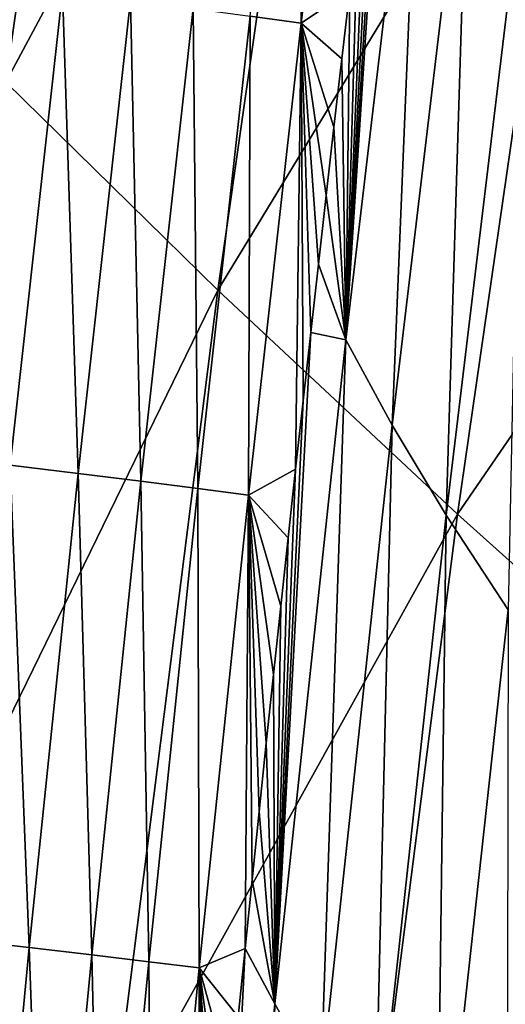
# Model space of a CAD drawing. Header units: millimetres. Extents: x -300 to 300, y -500 to 500.
# Tile 573 of 656: x -279 to -271, y 213 to 229. Entities that reach past the tile are written whole.
import ezdxf

# ---------------------------------------------------------------- set-up
doc = ezdxf.new("R2010")
doc.units = ezdxf.units.MM
doc.header["$LTSCALE"] = 81.481481
for name, color, linetype in [('20', 7, 'CONTINUOUS'), ('22', 7, 'CONTINUOUS'), ('25', 7, 'CONTINUOUS')]:
    doc.layers.add(name, color=color, linetype=linetype)

msp = doc.modelspace()

# ---------------------------------------------------------------- linework, layer by layer
at = {"layer": '20', "color": 7, "linetype": 'CONTINUOUS'}
for points in [[(-279.145, 228.415, 27.49), (-277.168, 242.441, 27.595), (-282.218, 231.642, 23.4), (-279.145, 228.415, 27.49)], [(-279.145, 228.415, 27.49), (-273.602, 238.765, 31.485), (-277.168, 242.441, 27.595), (-279.145, 228.415, 27.49)], [(-275.58, 224.915, 31.369), (-273.602, 238.765, 31.485), (-279.145, 228.415, 27.49), (-275.58, 224.915, 31.369)], [(-275.58, 224.915, 31.369), (-269.569, 234.801, 35.167), (-273.602, 238.765, 31.485), (-275.58, 224.915, 31.369)], [(-271.541, 221.146, 35.041), (-269.569, 234.801, 35.167), (-275.58, 224.915, 31.369), (-271.541, 221.146, 35.041)], [(-271.541, 221.146, 35.041), (-265.085, 230.557, 38.647), (-269.569, 234.801, 35.167), (-271.541, 221.146, 35.041)], [(-267.047, 217.116, 38.513), (-265.085, 230.557, 38.647), (-271.541, 221.146, 35.041), (-267.047, 217.116, 38.513)], [(-280.95, 213.91, 27.391), (-275.58, 224.915, 31.369), (-279.145, 228.415, 27.49), (-280.95, 213.91, 27.391)], [(-277.388, 210.597, 31.258), (-275.58, 224.915, 31.369), (-280.95, 213.91, 27.391), (-277.388, 210.597, 31.258)], [(-277.388, 210.597, 31.258), (-271.541, 221.146, 35.041), (-275.58, 224.915, 31.369), (-277.388, 210.597, 31.258)], [(-273.346, 207.035, 34.921), (-271.541, 221.146, 35.041), (-277.388, 210.597, 31.258), (-273.346, 207.035, 34.921)], [(-273.346, 207.035, 34.921), (-267.047, 217.116, 38.513), (-271.541, 221.146, 35.041), (-273.346, 207.035, 34.921)], [(-268.842, 203.232, 38.386), (-267.047, 217.116, 38.513), (-273.346, 207.035, 34.921), (-268.842, 203.232, 38.386)], [(-282.589, 198.919, 27.298), (-277.388, 210.597, 31.258), (-280.95, 213.91, 27.391), (-282.589, 198.919, 27.298)]]:
    msp.add_3dface(points, dxfattribs=at)
at = {"layer": '22', "color": 7, "linetype": 'CONTINUOUS'}
for points in [[(-272.14, 234.964, 10.739), (-273.425, 224.079, 10.792), (-272.663, 235.724, 9.585), (-272.14, 234.964, 10.739)], [(-272.663, 235.724, 9.585), (-273.425, 224.079, 10.792), (-272.804, 234.572, 9.591), (-272.663, 235.724, 9.585)], [(-273.425, 224.079, 10.792), (-272.14, 234.964, 10.739), (-272.644, 222.64, 12.373), (-273.425, 224.079, 10.792)], [(-272.644, 222.64, 12.373), (-272.14, 234.964, 10.739), (-271.355, 233.476, 12.338), (-272.644, 222.64, 12.373)], [(-272.804, 234.572, 9.591), (-273.425, 224.079, 10.792), (-272.944, 233.42, 9.596), (-272.804, 234.572, 9.591)], [(-272.944, 233.42, 9.596), (-273.425, 224.079, 10.792), (-273.083, 232.267, 9.602), (-272.944, 233.42, 9.596)], [(-272.644, 222.64, 12.373), (-271.355, 233.476, 12.338), (-271.734, 221.126, 13.954), (-272.644, 222.64, 12.373)], [(-271.734, 221.126, 13.954), (-271.355, 233.476, 12.338), (-270.44, 231.908, 13.935), (-271.734, 221.126, 13.954)], [(-273.083, 232.267, 9.602), (-273.425, 224.079, 10.792), (-273.22, 231.115, 9.607), (-273.083, 232.267, 9.602)], [(-271.734, 221.126, 13.954), (-270.44, 231.908, 13.935), (-270.688, 219.535, 15.536), (-271.734, 221.126, 13.954)], [(-273.22, 231.115, 9.607), (-273.425, 224.079, 10.792), (-273.356, 229.963, 9.613), (-273.22, 231.115, 9.607)], [(-273.356, 229.963, 9.613), (-273.425, 224.079, 10.792), (-273.491, 228.811, 9.618), (-273.356, 229.963, 9.613)], [(-273.491, 228.811, 9.618), (-273.425, 224.079, 10.792), (-273.624, 227.659, 9.623), (-273.491, 228.811, 9.618)], [(-273.624, 227.659, 9.623), (-273.425, 224.079, 10.792), (-273.755, 226.507, 9.628), (-273.624, 227.659, 9.623)], [(-273.755, 226.507, 9.628), (-273.425, 224.079, 10.792), (-273.886, 225.355, 9.633), (-273.755, 226.507, 9.628)], [(-273.886, 225.355, 9.633), (-273.425, 224.079, 10.792), (-274.015, 224.203, 9.638), (-273.886, 225.355, 9.633)], [(-273.425, 224.079, 10.792), (-274.62, 212.902, 10.842), (-274.015, 224.203, 9.638), (-273.425, 224.079, 10.792)], [(-274.015, 224.203, 9.638), (-274.62, 212.902, 10.842), (-274.143, 223.051, 9.643), (-274.015, 224.203, 9.638)], [(-274.62, 212.902, 10.842), (-273.425, 224.079, 10.792), (-273.844, 211.515, 12.408), (-274.62, 212.902, 10.842)], [(-273.844, 211.515, 12.408), (-273.425, 224.079, 10.792), (-272.644, 222.64, 12.373), (-273.844, 211.515, 12.408)], [(-274.143, 223.051, 9.643), (-274.62, 212.902, 10.842), (-274.269, 221.9, 9.648), (-274.143, 223.051, 9.643)], [(-273.844, 211.515, 12.408), (-272.644, 222.64, 12.373), (-272.94, 210.058, 13.973), (-273.844, 211.515, 12.408)], [(-272.94, 210.058, 13.973), (-272.644, 222.64, 12.373), (-271.734, 221.126, 13.954), (-272.94, 210.058, 13.973)], [(-274.269, 221.9, 9.648), (-274.62, 212.902, 10.842), (-274.394, 220.748, 9.653), (-274.269, 221.9, 9.648)], [(-272.94, 210.058, 13.973), (-271.734, 221.126, 13.954), (-271.898, 208.529, 15.541), (-272.94, 210.058, 13.973)], [(-271.898, 208.529, 15.541), (-271.734, 221.126, 13.954), (-270.688, 219.535, 15.536), (-271.898, 208.529, 15.541)], [(-274.394, 220.748, 9.653), (-274.62, 212.902, 10.842), (-274.518, 219.596, 9.658), (-274.394, 220.748, 9.653)], [(-274.518, 219.596, 9.658), (-274.62, 212.902, 10.842), (-274.64, 218.444, 9.663), (-274.518, 219.596, 9.658)], [(-271.898, 208.529, 15.541), (-270.688, 219.535, 15.536), (-270.712, 206.928, 17.112), (-271.898, 208.529, 15.541)], [(-274.64, 218.444, 9.663), (-274.62, 212.902, 10.842), (-274.762, 217.292, 9.668), (-274.64, 218.444, 9.663)], [(-274.762, 217.292, 9.668), (-274.62, 212.902, 10.842), (-274.882, 216.141, 9.673), (-274.762, 217.292, 9.668)], [(-274.882, 216.141, 9.673), (-274.62, 212.902, 10.842), (-275.001, 214.989, 9.678), (-274.882, 216.141, 9.673)], [(-275.001, 214.989, 9.678), (-274.62, 212.902, 10.842), (-275.118, 213.837, 9.682), (-275.001, 214.989, 9.678)], [(-274.62, 212.902, 10.842), (-275.727, 201.428, 10.891), (-275.118, 213.837, 9.682), (-274.62, 212.902, 10.842)], [(-275.118, 213.837, 9.682), (-275.727, 201.428, 10.891), (-275.234, 212.686, 9.687), (-275.118, 213.837, 9.682)], [(-275.727, 201.428, 10.891), (-274.62, 212.902, 10.842), (-274.957, 200.099, 12.441), (-275.727, 201.428, 10.891)], [(-274.957, 200.099, 12.441), (-274.62, 212.902, 10.842), (-273.844, 211.515, 12.408), (-274.957, 200.099, 12.441)]]:
    msp.add_3dface(points, dxfattribs=at)
at = {"layer": '25', "color": 7, "linetype": 'CONTINUOUS'}
for points in [[(-274.083, 237.462, 6.896), (-274.176, 229.408, 8.24), (-275.032, 229.527, 6.914), (-274.083, 237.462, 6.896)], [(-273.224, 237.336, 8.211), (-274.176, 229.408, 8.24), (-274.083, 237.462, 6.896), (-273.224, 237.336, 8.211)], [(-273.224, 237.336, 8.211), (-273.356, 229.963, 9.613), (-274.176, 229.408, 8.24), (-273.224, 237.336, 8.211)], [(-279.441, 229.674, 2.423), (-278.191, 229.951, 3.397), (-279.073, 221.972, 3.383), (-279.441, 229.674, 2.423)], [(-278.191, 229.951, 3.397), (-277.931, 221.83, 4.477), (-279.073, 221.972, 3.383), (-278.191, 229.951, 3.397)], [(-277.049, 229.799, 4.481), (-277.931, 221.83, 4.477), (-278.191, 229.951, 3.397), (-277.049, 229.799, 4.481)], [(-273.356, 229.963, 9.613), (-273.491, 228.811, 9.618), (-274.176, 229.408, 8.24), (-273.356, 229.963, 9.613)], [(-277.049, 229.799, 4.481), (-276.875, 221.698, 5.663), (-277.931, 221.83, 4.477), (-277.049, 229.799, 4.481)], [(-275.992, 229.658, 5.657), (-276.875, 221.698, 5.663), (-277.049, 229.799, 4.481), (-275.992, 229.658, 5.657)], [(-275.992, 229.658, 5.657), (-275.917, 221.575, 6.93), (-276.875, 221.698, 5.663), (-275.992, 229.658, 5.657)], [(-275.032, 229.527, 6.914), (-275.917, 221.575, 6.93), (-275.992, 229.658, 5.657), (-275.032, 229.527, 6.914)], [(-275.032, 229.527, 6.914), (-275.064, 221.464, 8.266), (-275.917, 221.575, 6.93), (-275.032, 229.527, 6.914)], [(-274.176, 229.408, 8.24), (-275.064, 221.464, 8.266), (-275.032, 229.527, 6.914), (-274.176, 229.408, 8.24)], [(-274.176, 229.408, 8.24), (-274.269, 221.9, 9.648), (-275.064, 221.464, 8.266), (-274.176, 229.408, 8.24)], [(-274.143, 223.051, 9.643), (-274.269, 221.9, 9.648), (-274.176, 229.408, 8.24), (-274.143, 223.051, 9.643)], [(-273.491, 228.811, 9.618), (-273.624, 227.659, 9.623), (-274.176, 229.408, 8.24), (-273.491, 228.811, 9.618)], [(-273.624, 227.659, 9.623), (-273.755, 226.507, 9.628), (-274.176, 229.408, 8.24), (-273.624, 227.659, 9.623)], [(-273.755, 226.507, 9.628), (-273.886, 225.355, 9.633), (-274.176, 229.408, 8.24), (-273.755, 226.507, 9.628)], [(-273.886, 225.355, 9.633), (-274.015, 224.203, 9.638), (-274.176, 229.408, 8.24), (-273.886, 225.355, 9.633)], [(-274.015, 224.203, 9.638), (-274.143, 223.051, 9.643), (-274.176, 229.408, 8.24), (-274.015, 224.203, 9.638)], [(-279.073, 221.972, 3.383), (-278.753, 213.849, 4.473), (-279.896, 213.982, 3.369), (-279.073, 221.972, 3.383)], [(-277.931, 221.83, 4.477), (-278.753, 213.849, 4.473), (-279.073, 221.972, 3.383), (-277.931, 221.83, 4.477)], [(-277.931, 221.83, 4.477), (-277.699, 213.725, 5.669), (-278.753, 213.849, 4.473), (-277.931, 221.83, 4.477)], [(-276.875, 221.698, 5.663), (-277.699, 213.725, 5.669), (-277.931, 221.83, 4.477), (-276.875, 221.698, 5.663)], [(-274.269, 221.9, 9.648), (-274.394, 220.748, 9.653), (-275.064, 221.464, 8.266), (-274.269, 221.9, 9.648)], [(-276.875, 221.698, 5.663), (-276.742, 213.611, 6.945), (-277.699, 213.725, 5.669), (-276.875, 221.698, 5.663)], [(-275.917, 221.575, 6.93), (-276.742, 213.611, 6.945), (-276.875, 221.698, 5.663), (-275.917, 221.575, 6.93)], [(-275.917, 221.575, 6.93), (-275.893, 213.507, 8.291), (-276.742, 213.611, 6.945), (-275.917, 221.575, 6.93)], [(-275.064, 221.464, 8.266), (-275.893, 213.507, 8.291), (-275.917, 221.575, 6.93), (-275.064, 221.464, 8.266)], [(-275.064, 221.464, 8.266), (-275.118, 213.837, 9.682), (-275.893, 213.507, 8.291), (-275.064, 221.464, 8.266)], [(-275.001, 214.989, 9.678), (-275.118, 213.837, 9.682), (-275.064, 221.464, 8.266), (-275.001, 214.989, 9.678)], [(-274.394, 220.748, 9.653), (-274.518, 219.596, 9.658), (-275.064, 221.464, 8.266), (-274.394, 220.748, 9.653)], [(-274.518, 219.596, 9.658), (-274.64, 218.444, 9.663), (-275.064, 221.464, 8.266), (-274.518, 219.596, 9.658)], [(-274.64, 218.444, 9.663), (-274.762, 217.292, 9.668), (-275.064, 221.464, 8.266), (-274.64, 218.444, 9.663)], [(-274.762, 217.292, 9.668), (-274.882, 216.141, 9.673), (-275.064, 221.464, 8.266), (-274.762, 217.292, 9.668)], [(-274.882, 216.141, 9.673), (-275.001, 214.989, 9.678), (-275.064, 221.464, 8.266), (-274.882, 216.141, 9.673)], [(-278.753, 213.849, 4.473), (-279.519, 205.858, 4.468), (-279.896, 213.982, 3.369), (-278.753, 213.849, 4.473)], [(-278.753, 213.849, 4.473), (-278.466, 205.742, 5.673), (-279.519, 205.858, 4.468), (-278.753, 213.849, 4.473)], [(-277.699, 213.725, 5.669), (-278.466, 205.742, 5.673), (-278.753, 213.849, 4.473), (-277.699, 213.725, 5.669)], [(-275.118, 213.837, 9.682), (-275.234, 212.686, 9.687), (-275.893, 213.507, 8.291), (-275.118, 213.837, 9.682)], [(-277.699, 213.725, 5.669), (-277.512, 205.635, 6.959), (-278.466, 205.742, 5.673), (-277.699, 213.725, 5.669)], [(-276.742, 213.611, 6.945), (-277.512, 205.635, 6.959), (-277.699, 213.725, 5.669), (-276.742, 213.611, 6.945)], [(-276.742, 213.611, 6.945), (-276.666, 205.539, 8.313), (-277.512, 205.635, 6.959), (-276.742, 213.611, 6.945)], [(-275.893, 213.507, 8.291), (-276.666, 205.539, 8.313), (-276.742, 213.611, 6.945), (-275.893, 213.507, 8.291)], [(-275.893, 213.507, 8.291), (-275.908, 205.777, 9.715), (-276.666, 205.539, 8.313), (-275.893, 213.507, 8.291)], [(-275.798, 206.928, 9.71), (-275.908, 205.777, 9.715), (-275.893, 213.507, 8.291), (-275.798, 206.928, 9.71)], [(-275.234, 212.686, 9.687), (-275.35, 211.534, 9.692), (-275.893, 213.507, 8.291), (-275.234, 212.686, 9.687)], [(-275.35, 211.534, 9.692), (-275.464, 210.383, 9.696), (-275.893, 213.507, 8.291), (-275.35, 211.534, 9.692)], [(-275.464, 210.383, 9.696), (-275.576, 209.231, 9.701), (-275.893, 213.507, 8.291), (-275.464, 210.383, 9.696)], [(-275.576, 209.231, 9.701), (-275.688, 208.08, 9.706), (-275.893, 213.507, 8.291), (-275.576, 209.231, 9.701)], [(-275.688, 208.08, 9.706), (-275.798, 206.928, 9.71), (-275.893, 213.507, 8.291), (-275.688, 208.08, 9.706)]]:
    msp.add_3dface(points, dxfattribs=at)

doc.saveas('drawing.dxf')
